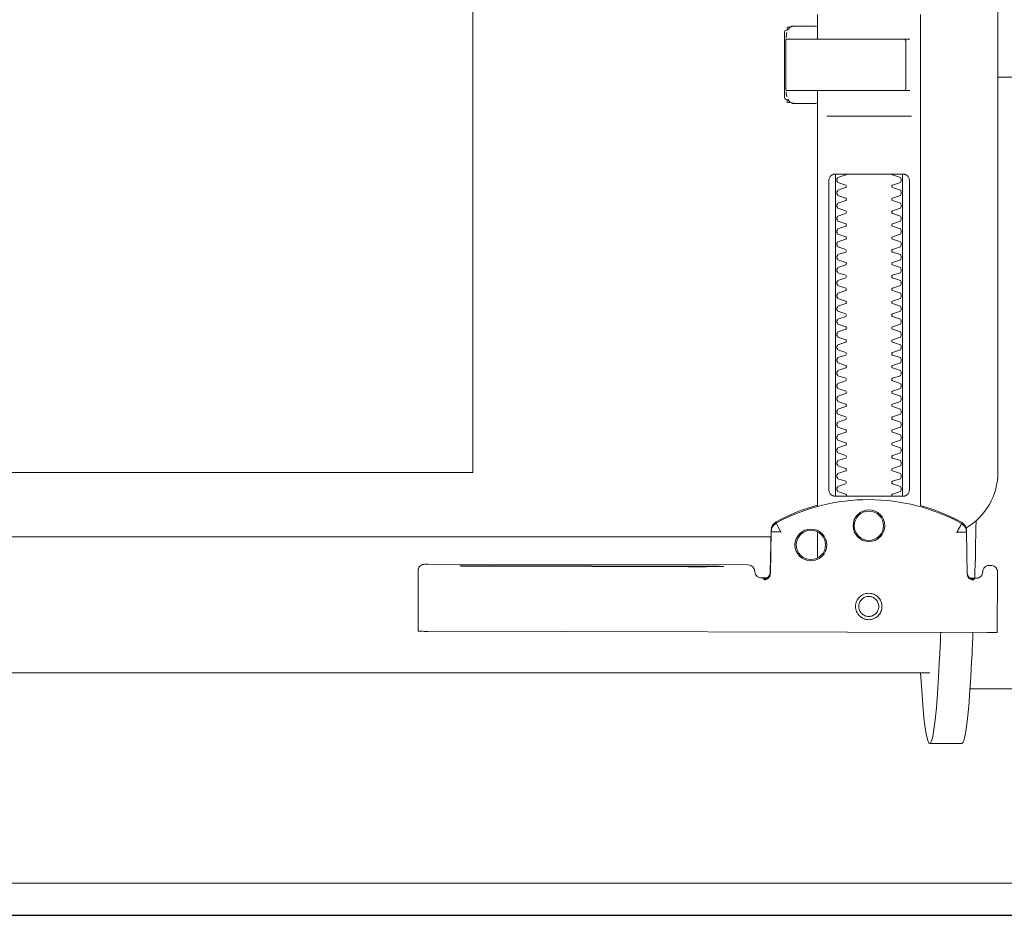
# Model space of a CAD drawing. Header units: millimetres. Extents: x 23192 to 177760, y -399809 to -79279.
# Tile 455 of 656: x 60420 to 60436, y -194641 to -194627. Entities that reach past the tile are written whole.
import ezdxf

# ---------------------------------------------------------------- set-up
doc = ezdxf.new("R2010")
doc.units = ezdxf.units.MM
doc.linetypes.add('DASHDOT', pattern=[25.4, 12.7, -6.35, 0, -6.35])
doc.layers.get('0').update_dxf_attribs({"lineweight": 0})
for name, color, linetype, lineweight in [('!! 0_ Istn-sciany', 3, 'Continuous', 30), ('!! 0_Osie', 1, 'DASHDOT', 13), ('0-osie-liniA', 14, 'DASHDOT', 5)]:
    doc.layers.add(name, color=color, linetype=linetype, lineweight=lineweight)
doc.layers.add('!!_@ wypos sanit nd', color=7, linetype='Continuous', lineweight=0, plot=False)

# ---------------------------------------------------------------- blocks, each defined once
blk = doc.blocks.new('A$Cff2eaf8b')
for points in [[(-0.18941, 0.09963), (-0.19441, 0.09963)], [(-0.19567, 0.09113), (-0.20939, 0.09113)], [(-0.18941, 0.08863), (-0.04454, 0.08863), (-0.04035, 0.08853), (-0.03617, 0.08824), (-0.032, 0.08775), (-0.02786, 0.08707), (-0.02376, 0.08619), (-0.0197, 0.08513), (-0.0157, 0.08388), (-0.01176, 0.08244), (-0.00789, 0.08082), (-0.0041, 0.07902), (-0.0004, 0.07705), (0.0032, 0.0749), (0.0067, 0.0726), (0.01009, 0.07012), (0.01337, 0.0675)], [(-0.19839, 0.08237), (-0.11148, 0.08219)], [(-0.19594, 0.07411), (-0.19609, 0.07411), (-0.19639, 0.07411), (-0.19593, 0.07402), (-0.19578, 0.07396), (-0.19564, 0.07387), (-0.19551, 0.07376), (-0.1954, 0.07363), (-0.19532, 0.07349), (-0.19526, 0.07333), (-0.19523, 0.07317)], [(-0.16479, 0.06647), (-0.16466, 0.07302), (-0.16465, 0.07318), (-0.16461, 0.07333), (-0.16454, 0.07348), (-0.16445, 0.07361), (-0.16435, 0.07373), (-0.16422, 0.07383), (-0.16409, 0.07391), (-0.16394, 0.07396), (-0.16349, 0.07404), (-0.1638, 0.07405), (-0.16395, 0.07405)], [(-0.12195, 0.07209), (-0.15195, 0.07215)], [(-0.15195, 0.07205), (-0.12195, 0.07199)], [(-0.172, 0.07079), (-0.172, 0.06674)], [(0.16493, 0.0675), (-0.16477, 0.0675)], [(-0.172, -0.01362), (-0.172, -0.00982)], [(-0.172, 0.06279), (-0.172, -0.00182)], [(-0.1852, 0.06018), (-0.1852, 0.01218)], [(-0.1748, 0.01218), (-0.1748, 0.06018)], [(-0.11847, -0.0325), (-0.11847, 0.0575), (0.11153, 0.0575), (0.11153, -0.0325)], [(-0.17342, 0.00218), (-0.18659, 0.00218)], [(-0.172, 0.00012), (-0.17167, 0.00018), (-0.1682, 0.00018), (-0.1681, 0.00018), (-0.16799, 0.00016), (-0.16789, 0.00007), (-0.16779, 0.00006), (-0.16762, 0.00005), (-0.16752, 0.00005), (-0.16741, 0.00003), (-0.1673, -0.00004), (-0.16725, -0.00018), (-0.16725, -0.00044), (-0.16711, -0.00046), (-0.16701, -0.0005), (-0.16693, -0.00056), (-0.16688, -0.0007), (-0.16688, -0.01094), (-0.16692, -0.01107), (-0.16701, -0.01115), (-0.16725, -0.0112), (-0.16725, -0.01147), (-0.16728, -0.01157), (-0.16735, -0.01164), (-0.16746, -0.01168), (-0.16762, -0.01169), (-0.16775, -0.0117), (-0.16789, -0.01172), (-0.16797, -0.01179), (-0.16807, -0.01182), (-0.1682, -0.01182), (-0.17167, -0.01182), (-0.172, -0.01177)], [(-0.16829, 0.00017), (-0.16772, 0.00003), (-0.16738, -0.00042)], [(-0.16723, -0.00083), (-0.16714, -0.00136), (-0.16713, -0.00163)], [(-0.18633, -0.00182), (-0.17526, -0.00182), (-0.17367, -0.00182)], [(-0.2, -0.00387), (-0.20939, -0.00387)], [(-0.18633, -0.00982), (-0.18551, -0.00982), (-0.18567, -0.00972), (-0.1857, -0.00962)], [(-0.16713, -0.01002), (-0.16714, -0.01028), (-0.16723, -0.01081)], [(-0.16738, -0.01122), (-0.16772, -0.01167), (-0.16829, -0.01182)]]:
    blk.add_lwpolyline(points)
for points in [[(-0.19989, 0.08236), (-0.19995, 0.07336, 0.009369), (-0.19994, 0.07293), (-0.19992, 0.07276), (-0.19986, 0.07259), (-0.19979, 0.07243), (-0.19968, 0.07229), (-0.19955, 0.07217), (-0.19941, 0.07208), (-0.19924, 0.07201), (-0.19908, 0.07197), (-0.19895, 0.07196), (-0.1988, 0.07196)], [(-0.16413, 0.07389), (-0.16324, 0.07389), (-0.16303, 0.07386), (-0.16283, 0.0738), (-0.16264, 0.07369), (-0.16249, 0.07354), (-0.16237, 0.07337), (-0.16228, 0.07317), (-0.16225, 0.07297, 0.002299), (-0.16224, 0.07285, 0.40455), (-0.16124, 0.07188), (-0.11145, 0.07178), (-0.11127, 0.07178), (-0.11111, 0.07178), (-0.111, 0.07178), (-0.11083, 0.07179), (-0.11065, 0.07183), (-0.11049, 0.0719), (-0.11033, 0.072), (-0.1102, 0.07212), (-0.11009, 0.07227), (-0.11001, 0.07243), (-0.10996, 0.07261), (-0.10995, 0.07279), (-0.10997, 0.08178), (-0.10998, 0.08217)], [(-0.19576, 0.07395), (-0.19665, 0.07395, 0.282591), (-0.19754, 0.0734), (-0.19758, 0.07331), (-0.19761, 0.0732), (-0.19763, 0.07311), (-0.19764, 0.07296, -0.415352), (-0.19865, 0.07196)], [(-0.19623, 0.07426), (-0.19588, 0.0742), (-0.19555, 0.07399), (-0.19533, 0.07367), (-0.19523, 0.07332), (-0.19513, 0.06676), (-0.19513, 0.0667, 0.265347), (-0.19435, 0.06544, 0.125711), (-0.17997, 0.06173, 0.125711), (-0.16558, 0.06538, 0.26954), (-0.1648, 0.06667), (-0.16467, 0.07322), (-0.16464, 0.07344), (-0.16456, 0.07365), (-0.16444, 0.07383), (-0.16428, 0.07399), (-0.1641, 0.0741), (-0.16389, 0.07417), (-0.16368, 0.0742)], [(-0.15993, -0.0325), (-0.17249, -0.0325, 0.405519), (-0.172, -0.032), (-0.172, -0.0313, 0.414214), (-0.1725, -0.0308), (-0.1875, -0.0308, 0.414214), (-0.188, -0.0313), (-0.188, -0.032, 0.405519), (-0.18751, -0.0325), (-0.19, -0.0325, -0.414214), (-0.2, -0.0225), (-0.2, 0.0575, -0.266001), (-0.19506, 0.06612)], [(-0.19513, 0.06651), (-0.19511, 0.06632), (-0.19509, 0.06622), (-0.19506, 0.06612), (-0.19503, 0.06602), (-0.19498, 0.06592), (-0.19493, 0.06582), (-0.19488, 0.06573), (-0.19482, 0.06564), (-0.19475, 0.06556), (-0.19468, 0.06548), (-0.1946, 0.06541), (-0.19452, 0.06535), (-0.19443, 0.06529), (-0.19434, 0.06524), (-0.19358, 0.06483), (-0.19281, 0.06445), (-0.19203, 0.0641), (-0.19125, 0.06376), (-0.19045, 0.06345), (-0.18964, 0.06316), (-0.18882, 0.06289), (-0.188, 0.06265), (-0.188, -0.01362, 0.414214)], [(-0.172, 0.0626), (-0.17117, 0.06284), (-0.17034, 0.0631), (-0.16952, 0.06339), (-0.16872, 0.0637), (-0.16792, 0.06404), (-0.16713, 0.06439), (-0.16635, 0.06477), (-0.16558, 0.06518), (-0.16557, 0.06518, 0.269546), (-0.16479, 0.06647)], [(-0.18353, 0.01118, 0.182836), (-0.18364, 0.01127), (-0.18485, 0.01168, 0.050055), (-0.185, 0.01194), (-0.185, 0.01222, 0.050055), (-0.18485, 0.01248), (-0.18364, 0.01289, 0.719897), (-0.18364, 0.01327), (-0.18485, 0.01368, 0.050055), (-0.185, 0.01394), (-0.185, 0.01422, 0.050055), (-0.18485, 0.01448), (-0.18364, 0.01489, 0.719897), (-0.18364, 0.01527), (-0.18485, 0.01568, 0.050055), (-0.185, 0.01594), (-0.185, 0.01622, 0.050055), (-0.18485, 0.01648), (-0.18364, 0.01689, 0.719897), (-0.18364, 0.01727), (-0.18485, 0.01768, 0.050055), (-0.185, 0.01794), (-0.185, 0.01822, 0.050055), (-0.18485, 0.01848), (-0.18364, 0.01889, 0.719897), (-0.18364, 0.01927), (-0.18485, 0.01968, 0.050055), (-0.185, 0.01994), (-0.185, 0.02022, 0.050055), (-0.18485, 0.02048), (-0.18364, 0.02089, 0.719897), (-0.18364, 0.02127), (-0.18485, 0.02168, 0.050055), (-0.185, 0.02194), (-0.185, 0.02222, 0.050055), (-0.18485, 0.02248), (-0.18364, 0.02289, 0.719897), (-0.18364, 0.02327), (-0.18485, 0.02368, 0.050055), (-0.185, 0.02394), (-0.185, 0.02422, 0.050055), (-0.18485, 0.02448), (-0.18364, 0.02489, 0.719897), (-0.18364, 0.02527), (-0.18485, 0.02568, 0.050055), (-0.185, 0.02594), (-0.185, 0.02622, 0.050055), (-0.18485, 0.02648), (-0.18364, 0.02689, 0.719897), (-0.18364, 0.02727), (-0.18485, 0.02768, 0.050055), (-0.185, 0.02794), (-0.185, 0.02822, 0.050055), (-0.18485, 0.02848), (-0.18364, 0.02889, 0.719897), (-0.18364, 0.02927), (-0.18485, 0.02968, 0.050055), (-0.185, 0.02994), (-0.185, 0.03022, 0.050055), (-0.18485, 0.03048), (-0.18364, 0.03089, 0.719897), (-0.18364, 0.03127), (-0.18485, 0.03168, 0.050055), (-0.185, 0.03194), (-0.185, 0.03222, 0.050055), (-0.18485, 0.03248), (-0.18364, 0.03289, 0.719897), (-0.18364, 0.03327), (-0.18485, 0.03368, 0.050055), (-0.185, 0.03394), (-0.185, 0.03422, 0.050055), (-0.18485, 0.03448), (-0.18364, 0.03489, 0.719897), (-0.18364, 0.03527), (-0.18485, 0.03568, 0.050055), (-0.185, 0.03594), (-0.185, 0.03622, 0.050055), (-0.18485, 0.03648), (-0.18364, 0.03689, 0.719897), (-0.18364, 0.03727), (-0.18485, 0.03768, 0.050055), (-0.185, 0.03794), (-0.185, 0.03822, 0.050055), (-0.18485, 0.03848), (-0.18364, 0.03889, 0.719897), (-0.18364, 0.03927), (-0.18485, 0.03968, 0.050055), (-0.185, 0.03994), (-0.185, 0.04022, 0.050055), (-0.18485, 0.04048), (-0.18364, 0.04089, 0.719897), (-0.18364, 0.04127), (-0.18485, 0.04168, 0.050055), (-0.185, 0.04194), (-0.185, 0.04222, 0.050055), (-0.18485, 0.04248), (-0.18364, 0.04289, 0.719897), (-0.18364, 0.04327), (-0.18485, 0.04368, 0.050055), (-0.185, 0.04394), (-0.185, 0.04422, 0.050055), (-0.18485, 0.04448), (-0.18364, 0.04489, 0.719897), (-0.18364, 0.04527), (-0.18485, 0.04568, 0.050055), (-0.185, 0.04594), (-0.185, 0.04622, 0.050055), (-0.18485, 0.04648), (-0.18364, 0.04689, 0.719897), (-0.18364, 0.04727), (-0.18485, 0.04768, 0.050055), (-0.185, 0.04794), (-0.185, 0.04822, 0.050055), (-0.18485, 0.04848), (-0.18364, 0.04889, 0.719897), (-0.18364, 0.04927), (-0.18485, 0.04968, 0.050055), (-0.185, 0.04994), (-0.185, 0.05022, 0.050055), (-0.18485, 0.05048), (-0.18364, 0.05089, 0.719897), (-0.18364, 0.05127), (-0.18485, 0.05168, 0.050055), (-0.185, 0.05194), (-0.185, 0.05222, 0.050055), (-0.18485, 0.05248), (-0.18364, 0.05289, 0.719897), (-0.18364, 0.05327), (-0.18485, 0.05368, 0.050055), (-0.185, 0.05394), (-0.185, 0.05422, 0.050055), (-0.18485, 0.05448), (-0.18364, 0.05489, 0.719897), (-0.18364, 0.05527), (-0.18485, 0.05568, 0.050055), (-0.185, 0.05594), (-0.185, 0.05622, 0.050055), (-0.18485, 0.05648), (-0.18364, 0.05689, 0.719897), (-0.18364, 0.05727), (-0.18485, 0.05768, 0.050055), (-0.185, 0.05794), (-0.185, 0.05822, 0.050055), (-0.18485, 0.05848), (-0.18364, 0.05889, 0.719897), (-0.18364, 0.05927), (-0.18485, 0.05968, 0.050055), (-0.185, 0.05994), (-0.185, 0.06022, 0.050055), (-0.18485, 0.06048), (-0.18364, 0.06089, 0.474594), (-0.18353, 0.06118)], [(-0.17647, 0.06118, 0.474594), (-0.17636, 0.06089), (-0.17515, 0.06048, 0.050055), (-0.175, 0.06022), (-0.175, 0.05994, 0.050055), (-0.17515, 0.05968), (-0.17636, 0.05927, 0.719897), (-0.17636, 0.05889), (-0.17515, 0.05848, 0.050055), (-0.175, 0.05822), (-0.175, 0.05794, 0.050055), (-0.17515, 0.05768), (-0.17636, 0.05727, 0.719897), (-0.17636, 0.05689), (-0.17515, 0.05648, 0.050055), (-0.175, 0.05622), (-0.175, 0.05594, 0.050055), (-0.17515, 0.05568), (-0.17636, 0.05527, 0.719897), (-0.17636, 0.05489), (-0.17515, 0.05448, 0.050055), (-0.175, 0.05422), (-0.175, 0.05394, 0.050055), (-0.17515, 0.05368), (-0.17636, 0.05327, 0.719897), (-0.17636, 0.05289), (-0.17515, 0.05248, 0.050055), (-0.175, 0.05222), (-0.175, 0.05194, 0.050055), (-0.17515, 0.05168), (-0.17636, 0.05127, 0.719897), (-0.17636, 0.05089), (-0.17515, 0.05048, 0.050055), (-0.175, 0.05022), (-0.175, 0.04994, 0.050055), (-0.17515, 0.04968), (-0.17636, 0.04927, 0.719897), (-0.17636, 0.04889), (-0.17515, 0.04848, 0.050055), (-0.175, 0.04822), (-0.175, 0.04794, 0.050055), (-0.17515, 0.04768), (-0.17636, 0.04727, 0.719897), (-0.17636, 0.04689), (-0.17515, 0.04648, 0.050055), (-0.175, 0.04622), (-0.175, 0.04594, 0.050055), (-0.17515, 0.04568), (-0.17636, 0.04527, 0.719897), (-0.17636, 0.04489), (-0.17515, 0.04448, 0.050055), (-0.175, 0.04422), (-0.175, 0.04394, 0.050055), (-0.17515, 0.04368), (-0.17636, 0.04327, 0.719897), (-0.17636, 0.04289), (-0.17515, 0.04248, 0.050055), (-0.175, 0.04222), (-0.175, 0.04194, 0.050055), (-0.17515, 0.04168), (-0.17636, 0.04127, 0.719897), (-0.17636, 0.04089), (-0.17515, 0.04048, 0.050055), (-0.175, 0.04022), (-0.175, 0.03994, 0.050055), (-0.17515, 0.03968), (-0.17636, 0.03927, 0.719897), (-0.17636, 0.03889), (-0.17515, 0.03848, 0.050055), (-0.175, 0.03822), (-0.175, 0.03794, 0.050055), (-0.17515, 0.03768), (-0.17636, 0.03727, 0.719897), (-0.17636, 0.03689), (-0.17515, 0.03648, 0.050055), (-0.175, 0.03622), (-0.175, 0.03594, 0.050055), (-0.17515, 0.03568), (-0.17636, 0.03527, 0.719897), (-0.17636, 0.03489), (-0.17515, 0.03448, 0.050055), (-0.175, 0.03422), (-0.175, 0.03394, 0.050055), (-0.17515, 0.03368), (-0.17636, 0.03327, 0.719897), (-0.17636, 0.03289), (-0.17515, 0.03248, 0.050055), (-0.175, 0.03222), (-0.175, 0.03194, 0.050055), (-0.17515, 0.03168), (-0.17636, 0.03127, 0.719897), (-0.17636, 0.03089), (-0.17515, 0.03048, 0.050055), (-0.175, 0.03022), (-0.175, 0.02994, 0.050055), (-0.17515, 0.02968), (-0.17636, 0.02927, 0.719897), (-0.17636, 0.02889), (-0.17515, 0.02848, 0.050055), (-0.175, 0.02822), (-0.175, 0.02794, 0.050055), (-0.17515, 0.02768), (-0.17636, 0.02727, 0.719897), (-0.17636, 0.02689), (-0.17515, 0.02648, 0.050055), (-0.175, 0.02622), (-0.175, 0.02594, 0.050055), (-0.17515, 0.02568), (-0.17636, 0.02527, 0.719897), (-0.17636, 0.02489), (-0.17515, 0.02448, 0.050055), (-0.175, 0.02422), (-0.175, 0.02394, 0.050055), (-0.17515, 0.02368), (-0.17636, 0.02327, 0.719897), (-0.17636, 0.02289), (-0.17515, 0.02248, 0.050055), (-0.175, 0.02222), (-0.175, 0.02194, 0.050055), (-0.17515, 0.02168), (-0.17636, 0.02127, 0.719897), (-0.17636, 0.02089), (-0.17515, 0.02048, 0.050055), (-0.175, 0.02022), (-0.175, 0.01994, 0.050055), (-0.17515, 0.01968), (-0.17636, 0.01927, 0.719897), (-0.17636, 0.01889), (-0.17515, 0.01848, 0.050055), (-0.175, 0.01822), (-0.175, 0.01794, 0.050055), (-0.17515, 0.01768), (-0.17636, 0.01727, 0.719897), (-0.17636, 0.01689), (-0.17515, 0.01648, 0.050055), (-0.175, 0.01622), (-0.175, 0.01594, 0.050055), (-0.17515, 0.01568), (-0.17636, 0.01527, 0.719897), (-0.17636, 0.01489), (-0.17515, 0.01448, 0.050055), (-0.175, 0.01422), (-0.175, 0.01394, 0.050055), (-0.17515, 0.01368), (-0.17636, 0.01327, 0.719897), (-0.17636, 0.01289), (-0.17515, 0.01248, 0.050055), (-0.175, 0.01222), (-0.175, 0.01194, 0.050055), (-0.17515, 0.01168), (-0.17636, 0.01127, 0.182836), (-0.17647, 0.01118)], [(-0.1857, -0.00202), (-0.1857, -0.00962), (-0.1857, -0.00202), (-0.18567, -0.00192), (-0.18559, -0.00184), (-0.17696, -0.00182), (-0.16725, -0.00182, -0.414214), (-0.16705, -0.00202), (-0.16705, -0.00962, -0.414214), (-0.16725, -0.00982), (-0.18543, -0.00982), (-0.18553, -0.00978), (-0.1856, -0.00962)]]:
    blk.add_lwpolyline(points, format="xyb")
for points in [[(-0.17994, 0.08038), (-0.17974, 0.08037), (-0.17954, 0.08034), (-0.17935, 0.08029), (-0.17916, 0.08022), (-0.17897, 0.08013), (-0.1788, 0.08003), (-0.17864, 0.07991), (-0.17849, 0.07978), (-0.17836, 0.07963), (-0.17824, 0.07947), (-0.17814, 0.07929), (-0.17805, 0.07911), (-0.17798, 0.07892), (-0.17793, 0.07873), (-0.17791, 0.07853), (-0.1779, 0.07833), (-0.17791, 0.07813), (-0.17794, 0.07793), (-0.17799, 0.07773), (-0.17805, 0.07754), (-0.17814, 0.07736), (-0.17824, 0.07719), (-0.17836, 0.07703), (-0.1785, 0.07688), (-0.17865, 0.07675), (-0.17881, 0.07663), (-0.17898, 0.07652), (-0.17916, 0.07644), (-0.17935, 0.07637), (-0.17955, 0.07632), (-0.17975, 0.07629), (-0.17995, 0.07628), (-0.18015, 0.07629), (-0.18035, 0.07632), (-0.18054, 0.07637), (-0.18073, 0.07644), (-0.18091, 0.07653), (-0.18109, 0.07663), (-0.18125, 0.07675), (-0.18139, 0.07689), (-0.18153, 0.07704), (-0.18165, 0.0772), (-0.18175, 0.07737), (-0.18184, 0.07755), (-0.1819, 0.07774), (-0.18195, 0.07794), (-0.18198, 0.07813), (-0.18199, 0.07834), (-0.18198, 0.07854), (-0.18195, 0.07873), (-0.1819, 0.07893), (-0.18183, 0.07912), (-0.18175, 0.0793), (-0.18164, 0.07947), (-0.18152, 0.07963), (-0.18139, 0.07978), (-0.18124, 0.07992), (-0.18108, 0.08004), (-0.18091, 0.08014), (-0.18072, 0.08022), (-0.18053, 0.08029), (-0.18034, 0.08034), (-0.18014, 0.08037)], [(-0.17994, 0.07987), (-0.17979, 0.07987), (-0.17964, 0.07984), (-0.17949, 0.07981), (-0.17935, 0.07976), (-0.17921, 0.07969), (-0.17908, 0.07961), (-0.17896, 0.07952), (-0.17885, 0.07942), (-0.17874, 0.07931), (-0.17865, 0.07918), (-0.17858, 0.07905), (-0.17851, 0.07892), (-0.17846, 0.07877), (-0.17842, 0.07862), (-0.1784, 0.07847), (-0.17839, 0.07832), (-0.1784, 0.07817), (-0.17842, 0.07802), (-0.17846, 0.07787), (-0.17851, 0.07773), (-0.17858, 0.07759), (-0.17866, 0.07746), (-0.17875, 0.07734), (-0.17885, 0.07723), (-0.17896, 0.07712), (-0.17909, 0.07703), (-0.17922, 0.07696), (-0.17935, 0.07689), (-0.1795, 0.07684), (-0.17964, 0.0768), (-0.1798, 0.07678), (-0.17995, 0.07677), (-0.1801, 0.07678), (-0.18025, 0.07681), (-0.1804, 0.07684), (-0.18054, 0.07689), (-0.18068, 0.07696), (-0.18081, 0.07704), (-0.18093, 0.07713), (-0.18104, 0.07723), (-0.18114, 0.07734), (-0.18123, 0.07747), (-0.18131, 0.0776), (-0.18138, 0.07773), (-0.18143, 0.07788), (-0.18146, 0.07803), (-0.18149, 0.07818), (-0.18149, 0.07833), (-0.18149, 0.07848), (-0.18146, 0.07863), (-0.18143, 0.07878), (-0.18137, 0.07892), (-0.18131, 0.07906), (-0.18123, 0.07919), (-0.18114, 0.07931), (-0.18104, 0.07942), (-0.18092, 0.07952), (-0.1808, 0.07962), (-0.18067, 0.07969), (-0.18053, 0.07976), (-0.18039, 0.07981), (-0.18024, 0.07985), (-0.18009, 0.07987)], [(-0.17471, 0.06118), (-0.17462, 0.06118), (-0.17454, 0.06117), (-0.17445, 0.06115), (-0.17437, 0.06113), (-0.17428, 0.06109), (-0.1742, 0.06105), (-0.17413, 0.061), (-0.17406, 0.06095), (-0.174, 0.06088), (-0.17394, 0.06081), (-0.17389, 0.06072), (-0.17384, 0.06062), (-0.17381, 0.06052), (-0.17378, 0.06041), (-0.17376, 0.06029), (-0.17376, 0.06018), (-0.17376, 0.01218), (-0.17376, 0.01206), (-0.17378, 0.01195), (-0.17381, 0.01184), (-0.17384, 0.01173), (-0.17389, 0.01164), (-0.17394, 0.01155), (-0.174, 0.01148), (-0.17406, 0.01141), (-0.17413, 0.01135), (-0.1742, 0.01131), (-0.17428, 0.01126), (-0.17437, 0.01123), (-0.17445, 0.01121), (-0.17454, 0.01119), (-0.17462, 0.01118), (-0.17471, 0.01118), (-0.18529, 0.01118), (-0.18538, 0.01118), (-0.18547, 0.01119), (-0.18555, 0.01121), (-0.18564, 0.01123), (-0.18572, 0.01126), (-0.1858, 0.01131), (-0.18587, 0.01135), (-0.18594, 0.01141), (-0.18601, 0.01148), (-0.18606, 0.01155), (-0.18612, 0.01164), (-0.18616, 0.01173), (-0.1862, 0.01184), (-0.18623, 0.01195), (-0.18624, 0.01206), (-0.18625, 0.01218), (-0.18625, 0.06018), (-0.18624, 0.06029), (-0.18623, 0.06041), (-0.1862, 0.06052), (-0.18616, 0.06062), (-0.18612, 0.06072), (-0.18606, 0.06081), (-0.18601, 0.06088), (-0.18594, 0.06095), (-0.18587, 0.061), (-0.1858, 0.06105), (-0.18572, 0.06109), (-0.18564, 0.06113), (-0.18555, 0.06115), (-0.18547, 0.06117), (-0.18538, 0.06118), (-0.18529, 0.06118)]]:
    blk.add_lwpolyline(points, close=True)
for points in [[(-0.19436, 0.06548), (-0.19435, 0.06548), (-0.19435, 0.06548), (-0.19435, 0.06548), (-0.19435, 0.06548), (-0.19435, 0.06548), (-0.19435, 0.06548), (-0.19435, 0.06548), (-0.19435, 0.06548), (-0.19435, 0.06548), (-0.19435, 0.06548), (-0.19435, 0.06548), (-0.19435, 0.06548), (-0.19435, 0.06548), (-0.19435, 0.06548), (-0.19435, 0.06548), (-0.19435, 0.06548), (-0.19435, 0.06548), (-0.19435, 0.06548), (-0.19435, 0.06549), (-0.19435, 0.06549), (-0.19435, 0.06549), (-0.19435, 0.06549), (-0.19435, 0.06549), (-0.19435, 0.06549), (-0.19435, 0.0655), (-0.19435, 0.0655), (-0.19434, 0.0655), (-0.19434, 0.06551), (-0.19434, 0.06551), (-0.19434, 0.06552), (-0.19433, 0.06552), (-0.19433, 0.06553), (-0.19433, 0.06553), (-0.19433, 0.06554), (-0.19432, 0.06554), (-0.19432, 0.06555), (-0.19432, 0.06555), (-0.19432, 0.06556), (-0.19431, 0.06556), (-0.19431, 0.06557), (-0.19431, 0.06558), (-0.1943, 0.06558), (-0.1943, 0.06559), (-0.19429, 0.0656), (-0.19429, 0.06561), (-0.19429, 0.06561), (-0.19428, 0.06562), (-0.19428, 0.06563), (-0.19427, 0.06564), (-0.19427, 0.06565), (-0.19426, 0.06566), (-0.19426, 0.06566), (-0.19425, 0.06567), (-0.19425, 0.06568), (-0.19424, 0.06569), (-0.19424, 0.0657), (-0.19423, 0.06571), (-0.19423, 0.06572), (-0.19422, 0.06573), (-0.19422, 0.06574), (-0.19421, 0.06575), (-0.1942, 0.06576), (-0.1942, 0.06578), (-0.19419, 0.06579), (-0.19419, 0.0658), (-0.19418, 0.06581), (-0.19417, 0.06582), (-0.19417, 0.06583), (-0.19416, 0.06585), (-0.19415, 0.06586), (-0.19414, 0.06588), (-0.19413, 0.06591), (-0.19411, 0.06594), (-0.1941, 0.06596), (-0.19408, 0.06599), (-0.19407, 0.06602), (-0.19405, 0.06605), (-0.19395, 0.06623), (-0.19393, 0.06626), (-0.1939, 0.06633), (-0.19388, 0.06636), (-0.19386, 0.0664), (-0.19384, 0.06643), (-0.19382, 0.06646), (-0.1938, 0.0665), (-0.19378, 0.06653), (-0.19377, 0.06657), (-0.19376, 0.06659), (-0.19375, 0.0666), (-0.19375, 0.0666), (-0.19374, 0.06662), (-0.19373, 0.06663), (-0.19372, 0.06664), (-0.19372, 0.06665), (-0.19371, 0.06666), (-0.19371, 0.06667), (-0.19371, 0.06667), (-0.1937, 0.06668), (-0.1937, 0.06668), (-0.1937, 0.06668), (-0.1937, 0.06669), (-0.1937, 0.06669), (-0.1937, 0.0667), (-0.19369, 0.06671), (-0.19369, 0.06671), (-0.19369, 0.06672), (-0.19368, 0.06672), (-0.19368, 0.06672), (-0.19368, 0.06673), (-0.19367, 0.06673), (-0.19367, 0.06674), (-0.19367, 0.06674), (-0.19366, 0.06674), (-0.19365, 0.06675), (-0.19365, 0.06675), (-0.19364, 0.06676), (-0.19364, 0.06676), (-0.19364, 0.06676), (-0.19364, 0.06677), (-0.19363, 0.06677), (-0.19363, 0.06678), (-0.19363, 0.06678), (-0.19363, 0.06678), (-0.19363, 0.06679), (-0.19363, 0.06679), (-0.19363, 0.0668), (-0.19363, 0.0668), (-0.19363, 0.06681), (-0.19364, 0.06681), (-0.19364, 0.06681), (-0.19364, 0.06682), (-0.19364, 0.06682), (-0.19364, 0.06682), (-0.19365, 0.06682), (-0.19365, 0.06682), (-0.19365, 0.06682), (-0.19365, 0.06682), (-0.19365, 0.06682), (-0.19366, 0.06682), (-0.19366, 0.06682), (-0.19366, 0.06682), (-0.19366, 0.06682), (-0.19366, 0.06682), (-0.19367, 0.06682), (-0.19367, 0.06682), (-0.19367, 0.06682), (-0.19367, 0.06682), (-0.19367, 0.06682), (-0.19368, 0.06682), (-0.19368, 0.06682), (-0.19369, 0.06682), (-0.19369, 0.06682), (-0.19369, 0.06681), (-0.1937, 0.06681), (-0.1937, 0.06681), (-0.19371, 0.06681), (-0.19371, 0.06681), (-0.19371, 0.06681), (-0.19371, 0.06681), (-0.19372, 0.0668), (-0.19372, 0.0668), (-0.19373, 0.0668), (-0.19373, 0.0668), (-0.19374, 0.0668), (-0.19374, 0.0668), (-0.19374, 0.0668), (-0.19375, 0.0668), (-0.19375, 0.06681), (-0.19376, 0.06681), (-0.19376, 0.06681), (-0.19377, 0.06681), (-0.19377, 0.06681), (-0.19377, 0.06681), (-0.19377, 0.06681), (-0.19378, 0.06681), (-0.19378, 0.06681), (-0.19378, 0.06681), (-0.19378, 0.06681), (-0.19379, 0.06681), (-0.19379, 0.06681), (-0.19379, 0.06681), (-0.19379, 0.06681), (-0.1938, 0.06681), (-0.1938, 0.06681), (-0.19381, 0.06681), (-0.19381, 0.06681), (-0.19382, 0.06681), (-0.19383, 0.06681), (-0.19383, 0.06681), (-0.19384, 0.06681), (-0.19385, 0.06681), (-0.19385, 0.06681), (-0.19386, 0.06681), (-0.19387, 0.06681), (-0.19388, 0.06681), (-0.19389, 0.06681), (-0.19389, 0.0668), (-0.1939, 0.0668), (-0.19391, 0.0668), (-0.19392, 0.0668), (-0.19397, 0.0668), (-0.19398, 0.0668), (-0.19399, 0.0668), (-0.194, 0.0668), (-0.19401, 0.0668), (-0.19402, 0.0668), (-0.19403, 0.0668), (-0.19405, 0.0668), (-0.19406, 0.0668), (-0.19407, 0.0668), (-0.19408, 0.0668), (-0.19409, 0.0668), (-0.1941, 0.0668), (-0.19412, 0.0668), (-0.19417, 0.0668), (-0.19419, 0.0668), (-0.19421, 0.0668), (-0.19424, 0.0668), (-0.19426, 0.0668), (-0.19429, 0.0668), (-0.19431, 0.0668), (-0.19433, 0.0668), (-0.19436, 0.0668), (-0.19438, 0.06679), (-0.19455, 0.06679), (-0.19457, 0.06679), (-0.19459, 0.06679), (-0.19461, 0.06679), (-0.19463, 0.06679), (-0.19464, 0.06679), (-0.19465, 0.06679), (-0.19466, 0.06679), (-0.19467, 0.06679), (-0.19468, 0.06679), (-0.19469, 0.06679), (-0.1947, 0.06679), (-0.19471, 0.06679), (-0.19472, 0.06679), (-0.19473, 0.06679), (-0.19474, 0.06679), (-0.19474, 0.06679), (-0.19475, 0.06679), (-0.19476, 0.06679), (-0.19477, 0.06679), (-0.19478, 0.06679), (-0.19479, 0.06679), (-0.1948, 0.06679), (-0.1948, 0.06679), (-0.19481, 0.06679), (-0.19482, 0.06678), (-0.19483, 0.06678), (-0.19484, 0.06678), (-0.19484, 0.06678), (-0.19485, 0.06678), (-0.19486, 0.06678), (-0.19487, 0.06678), (-0.19487, 0.06678), (-0.19488, 0.06678), (-0.19489, 0.06678), (-0.1949, 0.06678), (-0.1949, 0.06678), (-0.19491, 0.06678), (-0.19492, 0.06678), (-0.19492, 0.06678), (-0.19493, 0.06678), (-0.19494, 0.06678), (-0.19494, 0.06678), (-0.19495, 0.06678), (-0.19496, 0.06678), (-0.19496, 0.06678), (-0.19497, 0.06678), (-0.19499, 0.06678), (-0.19499, 0.06678), (-0.195, 0.06678), (-0.195, 0.06678), (-0.19501, 0.06678), (-0.19501, 0.06678), (-0.19502, 0.06678), (-0.19502, 0.06678), (-0.19503, 0.06678), (-0.19503, 0.06678), (-0.19504, 0.06678), (-0.19504, 0.06678), (-0.19505, 0.06678), (-0.19505, 0.06678), (-0.19505, 0.06678), (-0.19506, 0.06678), (-0.19506, 0.06678), (-0.19507, 0.06678), (-0.19507, 0.06678), (-0.19507, 0.06678), (-0.19508, 0.06678), (-0.19508, 0.06678), (-0.19508, 0.06678), (-0.19509, 0.06678), (-0.19509, 0.06678), (-0.19509, 0.06678), (-0.1951, 0.06678), (-0.1951, 0.06678), (-0.1951, 0.06678), (-0.19511, 0.06678), (-0.19511, 0.06678), (-0.19511, 0.06678), (-0.19511, 0.06678), (-0.19511, 0.06678), (-0.19512, 0.06678), (-0.19512, 0.06678), (-0.19512, 0.06678), (-0.19512, 0.06678), (-0.19512, 0.06678), (-0.19512, 0.06678), (-0.19513, 0.06678), (-0.19513, 0.06677), (-0.19513, 0.06677), (-0.19513, 0.06677), (-0.19513, 0.06677), (-0.19513, 0.06677), (-0.19513, 0.06677), (-0.19513, 0.06677), (-0.19513, 0.06677), (-0.19513, 0.06677), (-0.19513, 0.06677), (-0.19513, 0.06677), (-0.19513, 0.06677), (-0.19513, 0.06677), (-0.19513, 0.06677), (-0.19513, 0.06677), (-0.19513, 0.06678), (-0.19513, 0.06678), (-0.19513, 0.06678), (-0.19513, 0.06678), (-0.19513, 0.06678), (-0.19513, 0.06678), (-0.19513, 0.06678), (-0.19513, 0.06678), (-0.19513, 0.06678), (-0.19513, 0.06678), (-0.19513, 0.06678), (-0.19513, 0.06678), (-0.19513, 0.06678), (-0.19513, 0.06678), (-0.19513, 0.06678), (-0.19513, 0.06677), (-0.19513, 0.06677, 0.269547)], [(-0.1648, 0.06671), (-0.16481, 0.06671), (-0.16485, 0.06672), (-0.16497, 0.06672), (-0.16603, 0.06675), (-0.16612, 0.06675), (-0.16616, 0.06675), (-0.1662, 0.06675), (-0.16623, 0.06676), (-0.16627, 0.06677), (-0.1663, 0.06675), (-0.1663, 0.06672), (-0.16628, 0.0667), (-0.16625, 0.06667), (-0.16623, 0.06663), (-0.16622, 0.0666), (-0.1662, 0.06657), (-0.16561, 0.06549), (-0.1656, 0.06545), (-0.16558, 0.06542, 0.269546)]]:
    blk.add_lwpolyline(points, format="xyb", close=True)
for centre, radius in [((-0.17096, 0.06877), 0.00247), ((-0.17096, 0.06877), 0.00227), ((-0.17997, 0.06579), 0.00247), ((-0.17997, 0.06579), 0.00227)]:
    blk.add_circle(centre, radius)
for centre, major_axis, ratio, start_param, end_param in [((-0.18941, 0.04363), (0, 0.056), 0.04256, 5.645661, 6.988802), ((-0.19441, 0.04363), (0, 0.056), 0.04256, 0, 0.705617), ((-0.19441, 0.04363), (0, 0.056), 0.04256, 0.705617, 0.806963), ((-0.18941, 0.04363), (0, 0.056), 0.04256, 0.705617, 0.807212), ((-0.19839, 0.08235), (-0.0015, 0), 0.008726, 4.712674, 6.283151), ((-0.11148, 0.08218), (-0.0015, 0), 0.008726, 3.141878, 4.712682), ((-0.19664, 0.07495), (-0.000002, -0.001), 0.000289, 6.274459, 6.283185), ((-0.19441, 0.04363), (0, 0.056), 0.04256, 0.998527, 1.179108), ((-0.16324, 0.07489), (-0.000002, -0.001), 0.000289, 6.274459, 6.283185), ((-0.19879, 0.07296), (-0.000011, -0.001), 0.706875, 0, 0.012337), ((-0.19844, 0.07196), (-0.000501, 0.000001), 0.008726, 0.786107, 1.14947), ((-0.19864, 0.07296), (-0.000006, -0.001), 0.408573, 0, 0.00956), ((-0.15195, 0.0721), (0.0055, -0.00001), 0.008726, 1.571085, 4.712678), ((-0.12195, 0.07204), (0.0055, -0.00001), 0.008726, 4.712678, 7.854271), ((-0.19463, 0.06658), (-0.0005, -0.000008), 0.017454, 0, 0.000137), ((-0.1653, 0.06668), (0.0005, -0.00001), 0.000006, 6.282744, 6.283185), ((-0.1852, 0.06018), (0, 0.001), 0.000289, 4.712389, 6.283185), ((-0.1748, 0.06018), (0, -0.001), 0.000289, 1.570796, 3.141593), ((-0.1852, 0.01218), (0, -0.001), 0.000289, 0, 1.570796), ((-0.1748, 0.01218), (0, -0.001), 0.000289, 0, 1.570796), ((-0.16763, -0.00015), (0.000004, 0.0002), 0.133184, 0.00502, 0.005026), ((-0.16723, -0.00065), (0.000013, 0.0002), 0.223, 0.006306, 0.006351), ((-0.16763, -0.01149), (0.000004, -0.0002), 0.133184, 6.278107, 6.278112), ((-0.16723, -0.011), (0.000013, -0.0002), 0.223, 6.276731, 6.276777)]:
    blk.add_ellipse(centre, major_axis=major_axis, ratio=ratio, start_param=start_param, end_param=end_param)
blk = doc.blocks.new('BLOK OSI')
at = {"layer": '0-osie-liniA', "ltscale": 5}
blk.add_lwpolyline([(48639.25763, -194702.0883), (55442.2848, -194702.0883)], dxfattribs=at)

msp = doc.modelspace()

# ---------------------------------------------------------------- linework, layer by layer
at = {"layer": '!! 0_ Istn-sciany'}
msp.add_lwpolyline([(60216.56735, -194641.12813), (60472.56735, -194641.12813)], dxfattribs=at)

# ---------------------------------------------------------------- block references
at = {"layer": '!! 0_Osie'}
msp.add_blockref('BLOK OSI', (8819.85593, 61.46017), dxfattribs=at)
at = {"layer": '!!_@ wypos sanit nd', "xscale": 100, "yscale": 100, "zscale": 100, "rotation": 180}
msp.add_blockref('A$Cff2eaf8b', (60415.60353, -194628.49768), dxfattribs=at)

doc.saveas('drawing.dxf')
